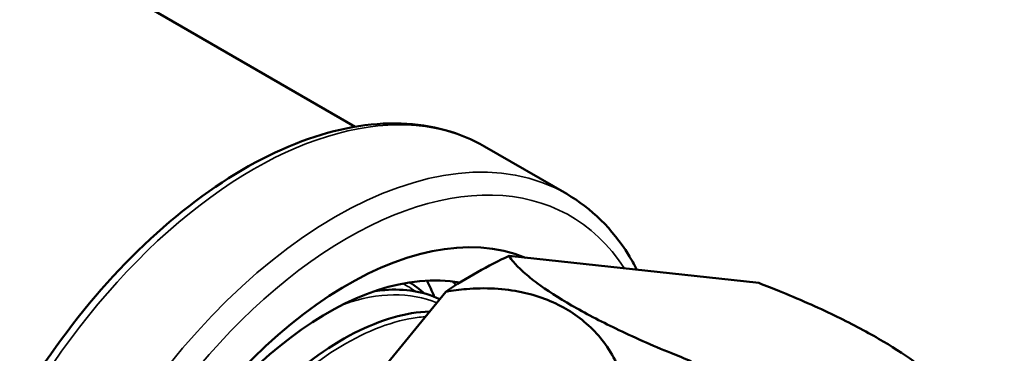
# Model space of a CAD drawing. Header units: inches. Extents: x 0.1 to 33.9, y 0.6 to 21.4.
# Tile 260 of 285: x 29.265 to 29.887, y 15.233 to 15.444. Entities that reach past the tile are written whole.
import ezdxf

# ---------------------------------------------------------------- set-up
doc = ezdxf.new("R2010")
doc.units = ezdxf.units.IN
doc.header["$MEASUREMENT"] = 0
doc.layers.add('Visible (ANSI)', color=7, linetype='Continuous', lineweight=50)
doc.layers.add('Visible Narrow (ANSI)', color=7, linetype='Continuous', lineweight=35)

msp = doc.modelspace()

# ---------------------------------------------------------------- linework, layer by layer
at = {"layer": 'Visible (ANSI)'}
for p, q in [((28.89628, 15.71182), (29.4772, 15.37642)), ((29.5589, 15.36389), (29.61069, 15.33399)), ((29.57442, 15.29492), (29.73203, 15.27785)), ((29.37444, 15.07646), (29.5343, 15.27233))]:
    msp.add_line(p, q, dxfattribs=at)
for centre, major_axis, start_param, end_param in [((29.47213, 15.07624), (-0.12275, -0.21261), 3.221117, 6.306114), ((29.55168, 15.03031), (0.15484, 0.26819), 0.681385, 0.864871), ((29.45958, 15.08348), (-0.10738, -0.18598), 3.343326, 6.286882), ((29.38428, 15.12696), (0.10738, 0.18598), 5.84591, 5.924907), ((29.40938, 15.11247), (0.10738, 0.18598), 6.024928, 6.047227), ((29.74172, 14.92059), (0.15937, 0.27605), 0, 3.141593), ((29.66659, 14.96397), (0.13672, 0.2368), 0.051808, 3.089784)]:
    msp.add_ellipse(centre, major_axis=major_axis, ratio=0.57735, start_param=start_param, end_param=end_param, dxfattribs=at)
for points, knots in [([(29.5589, 15.36389), (29.54328, 15.37291), (29.52533, 15.37781), (29.48629, 15.37915), (29.46509, 15.37526), (29.42122, 15.35891), (29.39852, 15.3461), (29.35436, 15.31294), (29.33293, 15.29255), (29.29355, 15.2464), (29.2756, 15.22066), (29.24489, 15.16638), (29.23214, 15.13786), (29.21309, 15.08078), (29.2068, 15.05223), (29.20144, 14.99784), (29.20238, 14.97201), (29.21172, 14.92581), (29.22008, 14.90538), (29.24142, 14.87568), (29.25303, 14.86499), (29.2664, 14.85727)], [2.356194, 2.356194, 2.356194, 2.356194, 2.654458, 2.654458, 2.96616, 2.96616, 3.290945, 3.290945, 3.617132, 3.617132, 3.942267, 3.942267, 4.266971, 4.266971, 4.592191, 4.592191, 4.918446, 4.918446, 5.242636, 5.242636, 5.497787, 5.497787, 5.497787, 5.497787]), ([(29.61069, 15.33399), (29.62632, 15.32497), (29.63953, 15.31188), (29.65155, 15.29262), (29.65335, 15.28946), (29.65504, 15.28619)], [3.9269908, 3.9269908, 3.9269908, 3.9269908, 4.2252543, 4.2252543, 4.2814376, 4.2814376, 4.2814376, 4.2814376]), ([(29.57442, 15.29492), (29.57519, 15.29361), (29.57618, 15.29224), (29.57885, 15.28904), (29.58093, 15.2869), (29.586, 15.28237), (29.58899, 15.27997), (29.59771, 15.27355), (29.60591, 15.26827), (29.62169, 15.25916), (29.63223, 15.25362), (29.64688, 15.24656), (29.6527, 15.24386), (29.66463, 15.23858), (29.67072, 15.236), (29.68046, 15.23204), (29.68484, 15.2303), (29.68932, 15.22858)], [2.9454207, 2.9454207, 2.9454207, 2.9454207, 3.0133777, 3.0133777, 3.1057895, 3.1057895, 3.1982012, 3.1982012, 3.3682656, 3.3682656, 3.5383301, 3.5383301, 3.6307418, 3.6307418, 3.7231536, 3.7231536, 3.7911106, 3.7911106, 3.7911106, 3.7911106]), ([(29.84694, 15.21151), (29.84617, 15.21282), (29.84517, 15.21419), (29.84251, 15.21739), (29.84043, 15.21953), (29.83536, 15.22407), (29.83236, 15.22646), (29.82364, 15.23288), (29.81545, 15.23816), (29.79967, 15.24728), (29.78912, 15.25281), (29.77448, 15.25988), (29.76865, 15.26258), (29.75673, 15.26785), (29.75063, 15.27043), (29.7409, 15.2744), (29.73651, 15.27613), (29.73203, 15.27785)], [0.6999102, 0.6999102, 0.6999102, 0.6999102, 0.7678673, 0.7678673, 0.860279, 0.860279, 0.9526908, 0.9526908, 1.1227552, 1.1227552, 1.2928197, 1.2928197, 1.3852314, 1.3852314, 1.4776431, 1.4776431, 1.5456002, 1.5456002, 1.5456002, 1.5456002]), ([(29.48966, 15.27272), (29.49174, 15.27303), (29.49381, 15.27326), (29.50858, 15.27439), (29.52028, 15.27245), (29.53052, 15.2677)], [13.9621701, 13.9621701, 13.9621701, 13.9621701, 14.0121702, 14.0121702, 14.3229307, 14.3229307, 14.3229307, 14.3229307]), ([(29.6492, 15.20599), (29.64846, 15.20981), (29.64749, 15.21347), (29.64487, 15.22144), (29.64282, 15.2263), (29.6378, 15.23546), (29.63483, 15.23977), (29.62615, 15.25019), (29.61797, 15.25706), (29.60219, 15.26618), (29.59163, 15.27013), (29.57694, 15.27319), (29.5711, 15.27397), (29.55913, 15.27462), (29.553, 15.27449), (29.54321, 15.27367), (29.53881, 15.27312), (29.5343, 15.27233)], [0.6999102, 0.6999102, 0.6999102, 0.6999102, 0.7678673, 0.7678673, 0.860279, 0.860279, 0.9526908, 0.9526908, 1.1227552, 1.1227552, 1.2928197, 1.2928197, 1.3852314, 1.3852314, 1.4776431, 1.4776431, 1.5456002, 1.5456002, 1.5456002, 1.5456002]), ([(29.35292, 14.92694), (29.34765, 14.93444), (29.34336, 14.94313), (29.3344, 14.97013), (29.33211, 14.99035), (29.33458, 15.03447), (29.33931, 15.05795), (29.35516, 15.10516), (29.36613, 15.12843), (29.39284, 15.17173), (29.40833, 15.19135), (29.44173, 15.22435), (29.45934, 15.23742), (29.49327, 15.25475), (29.50933, 15.25933), (29.52414, 15.25988)], [5.240702, 5.240702, 5.240702, 5.240702, 5.460498, 5.460498, 5.849982, 5.849982, 6.239393, 6.239393, 6.62873, 6.62873, 7.017994, 7.017994, 7.407184, 7.407184, 7.773985, 7.773985, 7.773985, 7.773985])]:
    msp.add_open_spline(points, degree=3, knots=knots, dxfattribs=at)
msp.add_open_spline([(29.51149, 15.27824), (29.51479, 15.27623), (29.51789, 15.27389), (29.52077, 15.27126)], degree=3, dxfattribs=at)
at = {"layer": 'Visible Narrow (ANSI)'}
for centre, major_axis, start_param, end_param in [((29.41265, 15.11058), (0.14625, 0.25331), 0, 3.141593), ((29.46444, 15.08068), (-0.14625, -0.25331), 3.141593, 6.283185), ((29.47213, 15.07624), (-0.14081, -0.24389), 2.853951, 6.419881)]:
    msp.add_ellipse(centre, major_axis=major_axis, ratio=0.57735, start_param=start_param, end_param=end_param, dxfattribs=at)
for points in [[(29.51537, 15.27241), (29.51279, 15.27432), (29.51008, 15.27601), (29.50724, 15.27747)], [(29.52864, 15.26536), (29.51213, 15.27227), (29.49187, 15.27206), (29.47034, 15.26458)]]:
    msp.add_open_spline(points, degree=3, dxfattribs=at)
msp.add_open_spline([(29.52142, 15.25654), (29.51805, 15.2563), (29.51462, 15.25585), (29.51113, 15.25519), (29.4797, 15.24922), (29.44388, 15.22587), (29.41336, 15.19112), (29.38286, 15.15641), (29.35798, 15.11069), (29.3455, 15.06579), (29.3328, 15.02007), (29.33313, 14.97571), (29.34669, 14.9446), (29.34855, 14.94033), (29.35066, 14.93631), (29.35299, 14.93256)], degree=3, knots=[42.522013, 42.522013, 42.522013, 42.522013, 42.605977, 42.605977, 42.605977, 43.361601, 43.361601, 43.361601, 44.116341, 44.116341, 44.116341, 44.884984, 44.884984, 44.884984, 44.990497, 44.990497, 44.990497, 44.990497], dxfattribs=at)

doc.saveas('drawing.dxf')
